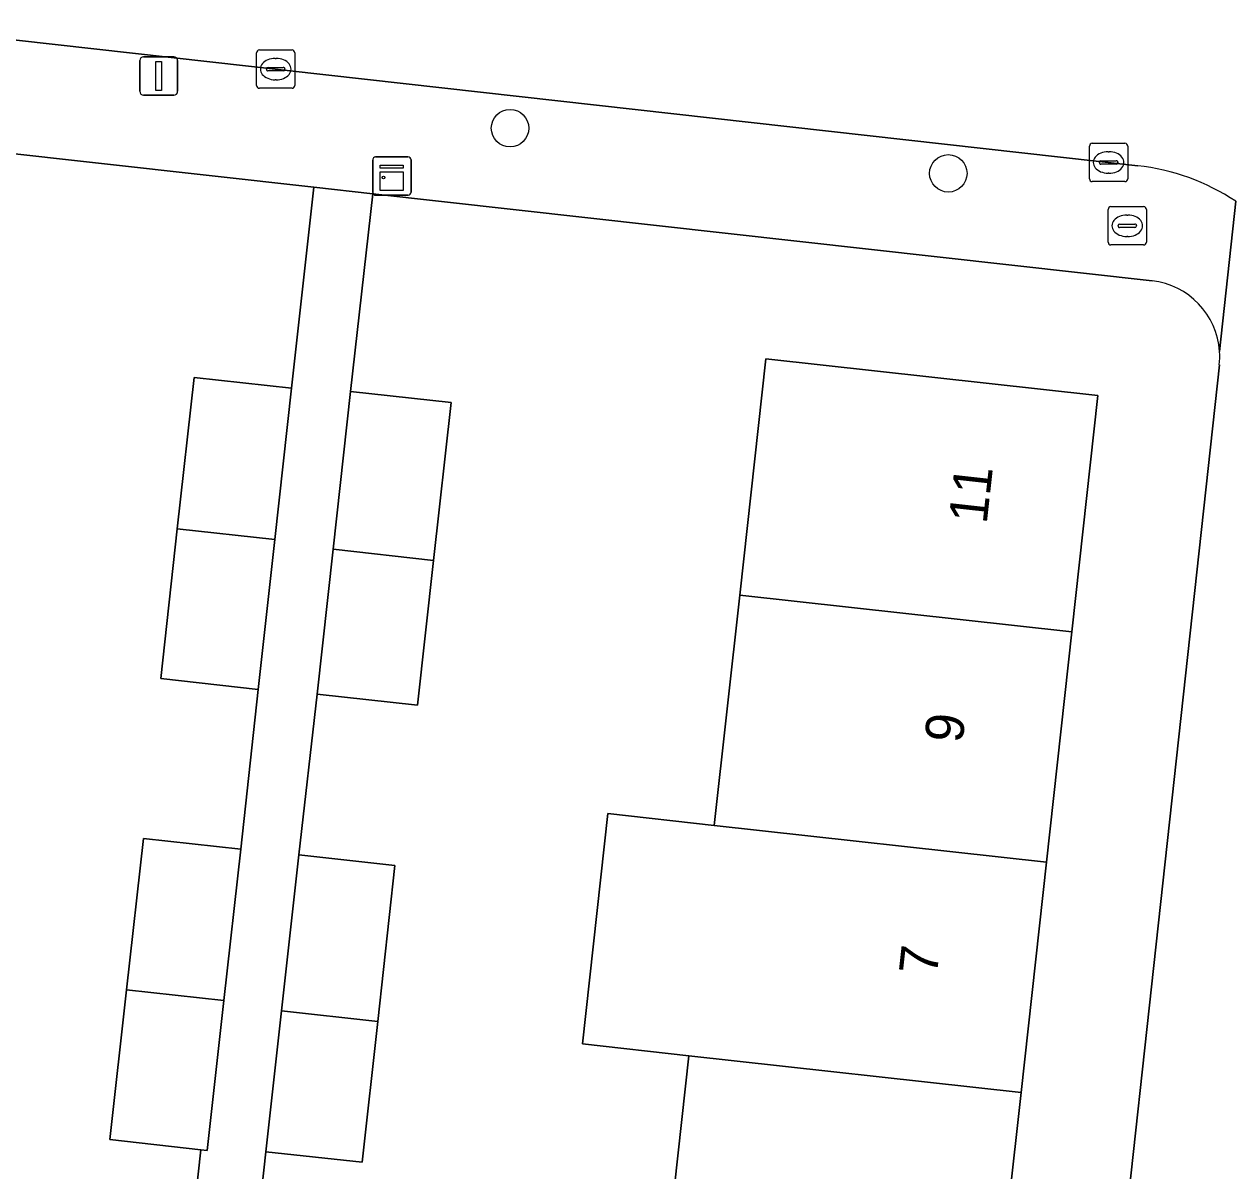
# Model space of a CAD drawing. Extents: x 161928 to 163071, y 386474 to 387428.
# Drawn here: x 162343.49 to 162375.14, y 386525.82 to 386555.76 of the extents above; entities that cross this region are included whole.
import ezdxf

# ---------------------------------------------------------------- set-up
doc = ezdxf.new("R2010")
doc.units = 0
for name, color, linetype in [('IMGEO_Boom', 7, 'Continuous'), ('IMGEO_Brandkraan', 7, 'Continuous'), ('IMGEO_Erf', 7, 'Continuous'), ('IMGEO_Kast', 7, 'Continuous'), ('IMGEO_Kolk', 7, 'Continuous'), ('IMGEO_Lichtmast', 7, 'Continuous'), ('IMGEO_Pand', 7, 'Continuous'), ('IMGEO_Pand_nummerreeks', 7, 'Continuous'), ('IMGEO_Rijbaan_lokaal_open', 7, 'Continuous'), ('IMGEO_Voetpad_open', 7, 'Continuous')]:
    doc.layers.add(name, color=color, linetype=linetype)

msp = doc.modelspace()

# ---------------------------------------------------------------- linework, layer by layer
at = {"layer": 'IMGEO_Boom'}
for centre in [(162356.183, 386553.045), (162367.629, 386551.864)]:
    msp.add_circle(centre, 0.489, dxfattribs=at)
at = {"layer": 'IMGEO_Brandkraan'}
for p, q in [((162371.878, 386550.996), (162372.73, 386550.996)), ((162371.803, 386550.07), (162371.803, 386550.922)), ((162372.291, 386550.776), (162372.316, 386550.776)), ((162372.804, 386550.922), (162372.804, 386550.07)), ((162372.062, 386550.49), (162372.062, 386550.502)), ((162372.5, 386550.453), (162372.102, 386550.453)), ((162372.105, 386550.539), (162372.503, 386550.539)), ((162372.546, 386550.502), (162372.546, 386550.49)), ((162372.73, 386549.996), (162371.878, 386549.996)), ((162372.314, 386550.216), (162372.289, 386550.216))]:
    msp.add_line(p, q, dxfattribs=at)
for points in [[(162371.878, 386550.996), (162372.73, 386550.996)], [(162371.803, 386550.07), (162371.803, 386550.922)], [(162372.804, 386550.922), (162372.804, 386550.07)], [(162372.73, 386549.996), (162371.878, 386549.996)]]:
    msp.add_lwpolyline(points, dxfattribs=at)
for centre, radius, start, end in [((162371.88, 386550.92), 0.0765, 91.552, 178.448), ((162371.88, 386550.92), 0.0765, 91.552, 178.448), ((162372.728, 386550.92), 0.0765, 1.552, 88.448), ((162372.728, 386550.92), 0.0765, 1.552, 88.448), ((162372.102, 386550.499), 0.0403, 85.8775, 175.7526), ((162372.099, 386550.489), 0.0366, 178.938, 274.7102), ((162372.503, 386550.496), 0.043, 264.8664, 352.4533), ((162372.507, 386550.501), 0.0386, 1.7309, 96.639), ((162371.88, 386550.072), 0.0765, 181.552, 268.448), ((162371.88, 386550.072), 0.0765, 181.552, 268.448), ((162372.728, 386550.072), 0.0765, 271.552, 358.448), ((162372.728, 386550.072), 0.0765, 271.552, 358.448)]:
    msp.add_arc(centre, radius, start, end, dxfattribs=at)
for centre, major_axis, ratio, start_param, end_param in [((162372.29, 386550.496), (-0.387, 0.002), 0.722429, 4.712389, 7.853982), ((162372.315, 386550.496), (-0.39, 0.002), 0.717154, 1.570796, 4.712389)]:
    msp.add_ellipse(centre, major_axis=major_axis, ratio=ratio, start_param=start_param, end_param=end_param, dxfattribs=at)
at = {"layer": 'IMGEO_Erf'}
for points in [[(162346.167, 386530.546), (162346.606, 386534.5), (162349.149, 386534.217), (162349.602, 386538.39), (162347.059, 386538.673), (162347.493, 386542.584), (162347.932, 386546.538), (162350.475, 386546.255), (162351.061, 386551.501), (162328.788, 386553.987), (162324.305, 386513.558)], [(162372.952, 386549.058), (162352.596, 386551.33), (162352.02, 386546.17), (162354.642, 386545.879), (162354.185, 386541.76), (162353.765, 386537.979), (162351.143, 386538.27), (162350.663, 386534.072), (162353.178, 386533.795), (162352.728, 386529.722), (162352.322, 386526.042), (162349.807, 386526.319), (162349.334, 386522.02), (162351.849, 386521.743), (162351.399, 386517.67), (162350.993, 386513.99), (162348.478, 386514.267), (162347.875, 386508.944), (162368.281, 386506.633), (162368.502, 386506.62)], [(162370.508, 386508.414), (162374.708, 386546.867)], [(162326.011, 386511.421), (162346.386, 386509.112), (162346.418, 386509.405), (162343.885, 386509.685), (162344.44, 386514.715), (162344.858, 386518.506), (162345.299, 386522.5), (162347.652, 386522.24), (162348.108, 386526.371), (162345.733, 386526.635), (162346.167, 386530.546)]]:
    msp.add_lwpolyline(points, dxfattribs=at)
msp.add_lwpolyline([(162360.855, 386528.826), (162358.072, 386529.133), (162358.735, 386535.146), (162361.518, 386534.839), (162362.182, 386540.852), (162362.863, 386547.022), (162371.538, 386546.065), (162370.857, 386539.894), (162370.193, 386533.881), (162369.529, 386527.868), (162368.865, 386521.854), (162368.201, 386515.841), (162367.52, 386509.669), (162358.846, 386510.627), (162359.527, 386516.799), (162360.191, 386522.812)], close=True, dxfattribs=at)
for centre, radius, start, end in [((162372.731, 386547.082), 1.988, 3.8367, 83.6215), ((162372.696, 386547.082), 2.023, 353.9134, 3.7819)]:
    msp.add_arc(centre, radius, start, end, dxfattribs=at)
at = {"layer": 'IMGEO_Kast'}
for p, q in [((162352.598, 386551.367), (162352.598, 386552.208)), ((162352.598, 386552.208), (162352.598, 386551.367)), ((162352.673, 386552.292), (162353.514, 386552.292)), ((162353.514, 386552.292), (162352.673, 386552.292)), ((162353.598, 386552.217), (162353.598, 386551.376)), ((162353.598, 386551.376), (162353.598, 386552.217)), ((162353.523, 386551.292), (162352.682, 386551.292)), ((162352.682, 386551.292), (162353.523, 386551.292))]:
    msp.add_line(p, q, dxfattribs=at)
for points in [[(162352.793, 386552.082), (162353.393, 386552.082), (162353.393, 386551.997), (162352.793, 386551.997), (162352.793, 386552.082)], [(162352.793, 386551.907), (162353.393, 386551.907), (162353.393, 386551.418), (162352.793, 386551.418), (162352.793, 386551.907)]]:
    msp.add_lwpolyline(points, dxfattribs=at)
msp.add_circle((162352.877, 386551.756), 0.0377, dxfattribs=at)
for centre, start, end in [((162352.676, 386552.214), 92.4484, 184.2845), ((162352.676, 386552.214), 92.4484, 184.2845), ((162353.52, 386552.214), 2.4484, 94.2845), ((162353.52, 386552.214), 2.4484, 94.2845), ((162352.676, 386551.37), 182.4484, 274.2845), ((162352.676, 386551.37), 182.4484, 274.2845), ((162353.52, 386551.37), 272.4484, 4.2845), ((162353.52, 386551.37), 272.4484, 4.2845)]:
    msp.add_arc(centre, 0.0779, start, end, dxfattribs=at)
at = {"layer": 'IMGEO_Kolk'}
for p, q in [((162349.636, 386555.087), (162350.488, 386555.087)), ((162349.561, 386554.161), (162349.561, 386555.013)), ((162350.049, 386554.867), (162350.074, 386554.867)), ((162350.562, 386555.013), (162350.562, 386554.161)), ((162349.82, 386554.581), (162349.82, 386554.593)), ((162350.258, 386554.544), (162349.86, 386554.544)), ((162349.863, 386554.63), (162350.261, 386554.63)), ((162350.304, 386554.593), (162350.304, 386554.581)), ((162350.072, 386554.307), (162350.047, 386554.307)), ((162350.488, 386554.087), (162349.636, 386554.087)), ((162371.315, 386551.723), (162371.315, 386552.575)), ((162371.39, 386552.649), (162372.242, 386552.649)), ((162372.316, 386552.575), (162372.316, 386551.723)), ((162371.803, 386552.429), (162371.828, 386552.429)), ((162371.574, 386552.143), (162371.574, 386552.155)), ((162372.012, 386552.106), (162371.614, 386552.106)), ((162371.617, 386552.192), (162372.015, 386552.192)), ((162372.058, 386552.155), (162372.058, 386552.143)), ((162372.242, 386551.649), (162371.39, 386551.649)), ((162371.826, 386551.869), (162371.801, 386551.869))]:
    msp.add_line(p, q, dxfattribs=at)
for points in [[(162349.636, 386555.087), (162350.488, 386555.087)], [(162349.561, 386554.161), (162349.561, 386555.013)], [(162350.562, 386555.013), (162350.562, 386554.161)], [(162350.488, 386554.087), (162349.636, 386554.087)], [(162371.315, 386551.723), (162371.315, 386552.575)], [(162371.39, 386552.649), (162372.242, 386552.649)], [(162372.316, 386552.575), (162372.316, 386551.723)], [(162372.242, 386551.649), (162371.39, 386551.649)]]:
    msp.add_lwpolyline(points, dxfattribs=at)
for centre, radius, start, end in [((162349.638, 386555.011), 0.0765, 91.552, 178.448), ((162349.638, 386555.011), 0.0765, 91.552, 178.448), ((162350.486, 386555.011), 0.0765, 1.552, 88.448), ((162350.486, 386555.011), 0.0765, 1.552, 88.448), ((162349.86, 386554.59), 0.0403, 85.8775, 175.7526), ((162349.857, 386554.58), 0.0366, 178.938, 274.7102), ((162350.261, 386554.587), 0.043, 264.8664, 352.4533), ((162350.265, 386554.592), 0.0386, 1.7309, 96.639), ((162349.638, 386554.163), 0.0765, 181.552, 268.448), ((162349.638, 386554.163), 0.0765, 181.552, 268.448), ((162350.486, 386554.163), 0.0765, 271.552, 358.448), ((162350.486, 386554.163), 0.0765, 271.552, 358.448), ((162371.392, 386552.573), 0.0765, 91.552, 178.448), ((162371.392, 386552.573), 0.0765, 91.552, 178.448), ((162372.24, 386552.573), 0.0765, 1.552, 88.448), ((162372.24, 386552.573), 0.0765, 1.552, 88.448), ((162371.614, 386552.152), 0.0403, 85.8775, 175.7526), ((162371.611, 386552.142), 0.0366, 178.938, 274.7102), ((162372.015, 386552.149), 0.043, 264.8664, 352.4533), ((162372.019, 386552.154), 0.0386, 1.7309, 96.639), ((162371.392, 386551.725), 0.0765, 181.552, 268.448), ((162371.392, 386551.725), 0.0765, 181.552, 268.448), ((162372.24, 386551.725), 0.0765, 271.552, 358.448), ((162372.24, 386551.725), 0.0765, 271.552, 358.448)]:
    msp.add_arc(centre, radius, start, end, dxfattribs=at)
for centre, major_axis, ratio, start_param, end_param in [((162350.048, 386554.587), (-0.387, 0.002), 0.722429, 4.712389, 7.853982), ((162350.073, 386554.587), (-0.39, 0.002), 0.717154, 1.570796, 4.712389), ((162371.802, 386552.149), (-0.387, 0.002), 0.722429, 4.712389, 7.853982), ((162371.827, 386552.149), (-0.39, 0.002), 0.717154, 1.570796, 4.712389)]:
    msp.add_ellipse(centre, major_axis=major_axis, ratio=ratio, start_param=start_param, end_param=end_param, dxfattribs=at)
at = {"layer": 'IMGEO_Lichtmast'}
for p, q in [((162346.511, 386554.007), (162346.511, 386554.807)), ((162346.511, 386554.807), (162346.511, 386554.007)), ((162346.611, 386554.907), (162347.401, 386554.907)), ((162347.401, 386554.907), (162346.611, 386554.907)), ((162347.501, 386554.807), (162347.501, 386554.007)), ((162347.501, 386554.007), (162347.501, 386554.807)), ((162347.401, 386553.907), (162346.611, 386553.907)), ((162346.611, 386553.907), (162347.401, 386553.907))]:
    msp.add_line(p, q, dxfattribs=at)
msp.add_lwpolyline([(162346.931, 386554.782), (162347.081, 386554.782), (162347.081, 386554.032), (162346.931, 386554.032), (162346.931, 386554.782)], dxfattribs=at)
for centre, start, end in [((162346.611, 386554.807), 90, 180), ((162346.611, 386554.807), 90, 180), ((162347.401, 386554.807), 0, 90), ((162347.401, 386554.807), 360, 90), ((162346.611, 386554.007), 180, 270), ((162346.611, 386554.007), 180, 270), ((162347.401, 386554.007), 270, 0), ((162347.401, 386554.007), 270, 0)]:
    msp.add_arc(centre, 0.1, start, end, dxfattribs=at)
at = {"layer": 'IMGEO_Pand'}
for points in [[(162370.857, 386539.894), (162371.538, 386546.065), (162362.863, 386547.022), (162362.182, 386540.852)], [(162350.037, 386542.305), (162350.475, 386546.255), (162347.932, 386546.538), (162347.493, 386542.584)], [(162354.185, 386541.76), (162354.642, 386545.879), (162352.02, 386546.17), (162351.563, 386542.05)], [(162347.493, 386542.584), (162347.059, 386538.673), (162349.602, 386538.39), (162350.037, 386542.305)], [(162351.563, 386542.05), (162351.143, 386538.27), (162353.765, 386537.979), (162354.185, 386541.76)], [(162362.182, 386540.852), (162361.518, 386534.839), (162370.193, 386533.881), (162370.857, 386539.894)], [(162370.193, 386533.881), (162361.518, 386534.839), (162358.735, 386535.146), (162358.072, 386529.133), (162360.855, 386528.826), (162369.529, 386527.868)], [(162349.149, 386534.217), (162346.606, 386534.5), (162346.167, 386530.546), (162348.711, 386530.267)], [(162353.178, 386533.795), (162350.663, 386534.072), (162350.213, 386530), (162352.728, 386529.722)], [(162348.711, 386530.267), (162346.167, 386530.546), (162345.733, 386526.635), (162348.108, 386526.371), (162348.276, 386526.352)], [(162349.807, 386526.319), (162352.322, 386526.042), (162352.728, 386529.722), (162350.213, 386530)], [(162360.855, 386528.826), (162360.191, 386522.812), (162368.865, 386521.854), (162369.529, 386527.868)]]:
    msp.add_lwpolyline(points, close=True, dxfattribs=at)
at = {"layer": 'IMGEO_Rijbaan_lokaal_open'}
msp.add_lwpolyline([(162371.239, 386559.222), (162369.315, 386559.435), (162333.087, 386563.491), (162332.431, 386563.564), (162326.864, 386564.186), (162326.118, 386557.275), (162372.575, 386552.065)], dxfattribs=at)
msp.add_arc((162371.92, 386546.261), 5.841, 56.5774, 83.5606, dxfattribs=at)
at = {"layer": 'IMGEO_Voetpad_open'}
for points in [[(162372.575, 386552.065), (162326.118, 386557.275), (162322.638, 386557.666), (162320.789, 386557.873), (162320.73, 386557.345), (162314.964, 386557.993), (162315.022, 386558.52), (162264.757, 386564.157)], [(162323.611, 386554.546), (162328.788, 386553.987), (162351.061, 386551.501), (162352.596, 386551.33), (162372.952, 386549.058)], [(162349.334, 386522.02), (162349.807, 386526.319), (162350.213, 386530), (162350.663, 386534.072), (162351.143, 386538.27), (162351.563, 386542.05), (162352.02, 386546.17), (162352.596, 386551.33), (162351.061, 386551.501), (162350.475, 386546.255), (162350.037, 386542.305), (162349.602, 386538.39), (162349.149, 386534.217), (162348.711, 386530.267), (162348.276, 386526.352), (162348.108, 386526.371), (162347.652, 386522.24)], [(162374.715, 386547.215), (162375.137, 386551.136)], [(162375.137, 386551.136), (162374.715, 386547.215)], [(162374.708, 386546.867), (162370.508, 386508.414)]]:
    msp.add_lwpolyline(points, dxfattribs=at)
for centre, radius, start, end in [((162371.92, 386546.261), 5.841, 56.5774, 83.5606), ((162372.731, 386547.082), 1.988, 3.8367, 83.6215), ((162372.696, 386547.082), 2.023, 353.9134, 3.7819)]:
    msp.add_arc(centre, radius, start, end, dxfattribs=at)

# ---------------------------------------------------------------- texts
at = {"layer": 'IMGEO_Pand_nummerreeks'}
for s, rotation, p in [('11', 83.7002, (162368.631, 386542.691)), ('9', 83.7002, (162367.998, 386536.968)), ('7', 83.6977, (162367.328, 386530.902))]:
    msp.add_text(s, height=1, rotation=rotation, dxfattribs=at).set_placement(p)

doc.saveas('drawing.dxf')
